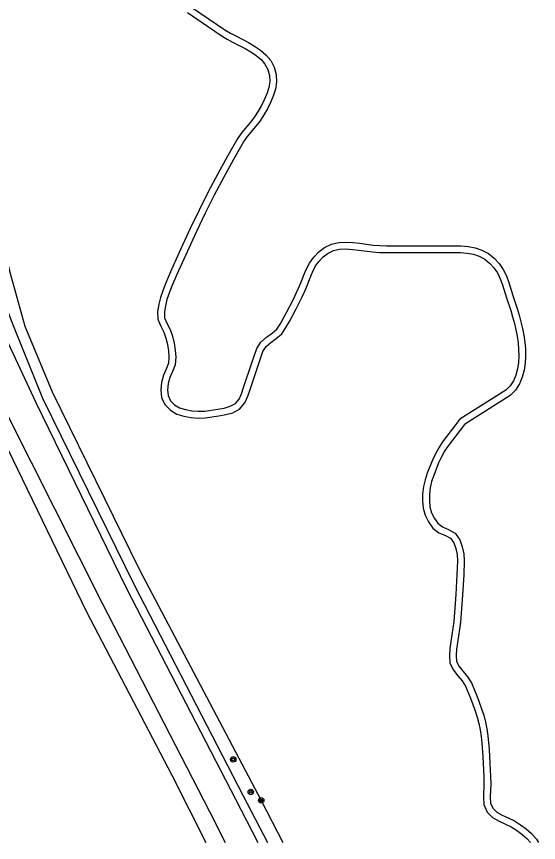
# Model space of a CAD drawing. Extents: x 124000 to 129000, y 395500 to 397503.
# Drawn here: x 128407.7 to 128484.7, y 395500 to 395621.8 of the extents above; entities that cross this region are included whole.
import ezdxf

# ---------------------------------------------------------------- set-up
doc = ezdxf.new("R2010")
doc.units = 0
for name, color, linetype in [('gg-afsc-draadraster', 7, 'Continuous'), ('gg-knt-BGT kruinlijn', 7, 'Continuous'), ('gg-knt-onverhard', 7, 'Continuous'), ('gt-symb-boom', 7, 'Continuous')]:
    doc.layers.add(name, color=color, linetype=linetype)

# ---------------------------------------------------------------- blocks, each defined once
blk = doc.blocks.new('gt0-BOOM')
at = {"layer": 'gt-symb-boom'}
for radius in [0.4, 0.2]:
    blk.add_circle((0, 0), radius, dxfattribs=at)

msp = doc.modelspace()

# ---------------------------------------------------------------- linework, layer by layer
at = {"layer": 'gg-afsc-draadraster'}
for points in [[(128385.05, 395675.98), (128396.41, 395627.27), (128404.69, 395592.09), (128406.7, 395584.12), (128408.91, 395576.14), (128412.93, 395566.45), (128425.76, 395540.29), (128443.8, 395506.21), (128447, 395500)], [(128399.68, 395573.94), (128406.34, 395558.12), (128418, 395534.01), (128430.6, 395509.92), (128435.62, 395500)]]:
    msp.add_lwpolyline(points, dxfattribs=at)
at = {"layer": 'gg-knt-BGT kruinlijn'}
msp.add_lwpolyline([(128382.76, 395675.24), (128394.22, 395628.35), (128401.97, 395595.65), (128403.34, 395588.24), (128404.98, 395581.87), (128407.3, 395576.02), (128411.53, 395565.52), (128425.04, 395537.99), (128441.12, 395506.89), (128444.74, 395500)], dxfattribs=at)
at = {"layer": 'gg-knt-onverhard'}
for points in [[(128381.3, 395674.06), (128392.31, 395627.91), (128399.69, 395595.25), (128401.81, 395587.73), (128403.39, 395581.27), (128405.44, 395575.75), (128410.54, 395564.87), (128423.89, 395537.44), (128440.01, 395506.38), (128443.29, 395500)], [(128433.49, 395623.22), (128438.45, 395619.87), (128439.28, 395619.36), (128440.15, 395618.9), (128441.94, 395617.98), (128442.82, 395617.46), (128443.68, 395616.87), (128444.51, 395616.18), (128445.2, 395615.33), (128445.7, 395614.34), (128446, 395613.28), (128446.08, 395612.18), (128445.9, 395611.09), (128445.57, 395610.09), (128445.17, 395609.13), (128444.71, 395608.21), (128444.2, 395607.32), (128443.63, 395606.45), (128443, 395605.63), (128441.72, 395604.12), (128441.18, 395603.33), (128439.7, 395600.75), (128438.26, 395598.13), (128436.87, 395595.48), (128435.53, 395592.81), (128434.23, 395590.11), (128433.39, 395588.3), (128431.34, 395583.75), (128430.55, 395581.93), (128430.2, 395581.01), (128429.89, 395580.09), (128429.65, 395579.17), (128429.51, 395578.24), (128429.53, 395577.38), (128429.87, 395576.58), (128430.36, 395575.68), (128430.7, 395574.67), (128430.93, 395573.65), (128431.09, 395572.63), (128431.18, 395571.57), (128431.08, 395570.47), (128430.7, 395569.46), (128430.31, 395568.56), (128430.06, 395567.67), (128429.98, 395566.77), (128430.06, 395565.91), (128430.42, 395565.16), (128431.01, 395564.55), (128431.76, 395564.11), (128432.64, 395563.85), (128433.57, 395563.67), (128434.51, 395563.6), (128435.46, 395563.63), (128437.4, 395563.9), (128438.35, 395564.07), (128439.24, 395564.33), (128439.99, 395564.73), (128440.53, 395565.36), (128440.89, 395566.19), (128441.21, 395567.11), (128442.47, 395570.91), (128443.14, 395572.86), (128443.76, 395573.81), (128444.59, 395574.52), (128445.4, 395575.11), (128446.09, 395575.71), (128446.6, 395576.46), (128447.55, 395578.18), (128448.46, 395579.95), (128449.33, 395581.73), (128449.7, 395582.63), (128450.05, 395583.57), (128450.45, 395584.52), (128450.93, 395585.46), (128451.55, 395586.34), (128452.3, 395587.11), (128453.17, 395587.76), (128454.16, 395588.25), (128455.24, 395588.51), (128456.31, 395588.54), (128457.34, 395588.48), (128458.35, 395588.37), (128460.33, 395588.12), (128461.3, 395588.03), (128462.28, 395588), (128473.29, 395587.99), (128474.34, 395587.92), (128475.38, 395587.72), (128476.4, 395587.38), (128477.36, 395586.86), (128478.2, 395586.18), (128478.93, 395585.39), (128479.53, 395584.5), (128480, 395583.55), (128480.37, 395582.58), (128480.97, 395580.66), (128481.6, 395578.76), (128481.89, 395577.79), (128482.15, 395576.81), (128482.38, 395575.81), (128482.57, 395574.81), (128482.71, 395573.8), (128482.81, 395572.77), (128482.83, 395571.73), (128482.76, 395570.69), (128482.61, 395569.66), (128482.35, 395568.63), (128481.94, 395567.63), (128481.35, 395566.7), (128480.56, 395565.93), (128473.83, 395561.66), (128471.39, 395558.51), (128470.87, 395557.7), (128470.41, 395556.86), (128470, 395555.97), (128469.63, 395555.06), (128469.27, 395554.14), (128468.95, 395553.23), (128468.74, 395552.31), (128468.64, 395551.37), (128468.63, 395550.42), (128468.72, 395549.5), (128468.96, 395548.62), (128469.38, 395547.8), (128469.87, 395547.07), (128470.55, 395546.56), (128471.44, 395546.18), (128472.44, 395545.62), (128473.12, 395544.66), (128473.49, 395543.62), (128473.71, 395542.58), (128473.79, 395541.52), (128473.7, 395539.48), (128473.52, 395536.48), (128473.22, 395532.48), (128473.09, 395531.47), (128472.79, 395529.49), (128472.66, 395528.52), (128472.59, 395527.57), (128472.65, 395526.7), (128473.02, 395525.94), (128473.6, 395525.21), (128474.26, 395524.43), (128474.87, 395523.54), (128475.64, 395521.62), (128476, 395520.68), (128476.34, 395519.73), (128476.65, 395518.76), (128476.92, 395517.76), (128477.12, 395516.75), (128477.25, 395515.74), (128477.44, 395513.72), (128477.56, 395511.72), (128477.67, 395509.71), (128477.69, 395508.69), (128477.63, 395506.7), (128477.67, 395505.81), (128477.99, 395505.06), (128478.59, 395504.47), (128479.37, 395504.02), (128480.26, 395503.64), (128481.22, 395503.21), (128482.1, 395502.61), (128482.92, 395501.99), (128483.7, 395501.3), (128484.43, 395500.51), (128484.74, 395500)], [(128432.92, 395622.39), (128437.91, 395619.03), (128438.79, 395618.49), (128439.68, 395618.01), (128441.45, 395617.1), (128442.29, 395616.61), (128443.08, 395616.07), (128443.79, 395615.47), (128444.36, 395614.78), (128444.77, 395613.98), (128445.01, 395613.11), (128445.07, 395612.22), (128444.92, 395611.33), (128444.63, 395610.44), (128444.26, 395609.55), (128443.83, 395608.68), (128443.34, 395607.84), (128442.82, 395607.03), (128442.23, 395606.26), (128440.92, 395604.72), (128440.33, 395603.86), (128438.82, 395601.24), (128437.38, 395598.6), (128435.98, 395595.94), (128434.63, 395593.25), (128433.32, 395590.54), (128431.65, 395586.9), (128430.43, 395584.15), (128429.63, 395582.3), (128429.26, 395581.35), (128428.93, 395580.38), (128428.67, 395579.37), (128428.51, 395578.31), (128428.53, 395577.17), (128428.97, 395576.14), (128429.44, 395575.28), (128429.74, 395574.4), (128429.95, 395573.46), (128430.1, 395572.51), (128430.18, 395571.58), (128430.09, 395570.69), (128429.77, 395569.83), (128429.36, 395568.9), (128429.07, 395567.86), (128428.97, 395566.77), (128429.09, 395565.64), (128429.59, 395564.58), (128430.39, 395563.75), (128431.36, 395563.19), (128432.4, 395562.87), (128433.44, 395562.68), (128434.49, 395562.59), (128435.54, 395562.63), (128437.56, 395562.92), (128438.58, 395563.1), (128439.62, 395563.39), (128440.62, 395563.93), (128441.39, 395564.82), (128441.82, 395565.83), (128442.16, 395566.79), (128443.73, 395571.53), (128444.05, 395572.42), (128444.52, 395573.15), (128445.21, 395573.74), (128446.02, 395574.32), (128446.84, 395575.04), (128447.45, 395575.93), (128447.96, 395576.83), (128448.9, 395578.61), (128449.81, 395580.4), (128450.25, 395581.32), (128450.63, 395582.27), (128450.98, 395583.2), (128451.36, 395584.1), (128451.79, 395584.94), (128452.32, 395585.7), (128452.96, 395586.36), (128453.7, 395586.9), (128454.5, 395587.3), (128455.37, 395587.51), (128456.29, 395587.54), (128457.26, 395587.48), (128458.24, 395587.37), (128460.23, 395587.12), (128461.25, 395587.03), (128462.27, 395587), (128473.25, 395586.99), (128474.21, 395586.92), (128475.13, 395586.75), (128476, 395586.46), (128476.8, 395586.02), (128477.52, 395585.45), (128478.15, 395584.77), (128478.67, 395584), (128479.08, 395583.15), (128479.42, 395582.25), (128480.01, 395580.35), (128480.64, 395578.46), (128480.92, 395577.52), (128481.18, 395576.56), (128481.4, 395575.61), (128481.58, 395574.65), (128481.72, 395573.68), (128481.81, 395572.72), (128481.83, 395571.75), (128481.77, 395570.8), (128481.63, 395569.85), (128481.4, 395568.94), (128481.05, 395568.09), (128480.57, 395567.33), (128479.93, 395566.71), (128473.14, 395562.42), (128470.57, 395559.09), (128470.01, 395558.21), (128469.52, 395557.3), (128469.09, 395556.37), (128468.7, 395555.43), (128468.33, 395554.49), (128467.99, 395553.51), (128467.76, 395552.48), (128467.64, 395551.43), (128467.63, 395550.38), (128467.73, 395549.31), (128468.03, 395548.26), (128468.51, 395547.3), (128469.13, 395546.37), (128470.05, 395545.69), (128471, 395545.28), (128471.75, 395544.86), (128472.22, 395544.19), (128472.53, 395543.35), (128472.72, 395542.44), (128472.79, 395541.5), (128472.7, 395539.54), (128472.52, 395536.55), (128472.22, 395532.58), (128472.1, 395531.6), (128471.8, 395529.63), (128471.66, 395528.62), (128471.59, 395527.57), (128471.66, 395526.44), (128472.17, 395525.41), (128472.83, 395524.57), (128473.46, 395523.82), (128473.98, 395523.06), (128474.71, 395521.26), (128475.06, 395520.34), (128475.4, 395519.41), (128475.69, 395518.48), (128475.94, 395517.54), (128476.13, 395516.59), (128476.26, 395515.62), (128476.36, 395514.64), (128476.51, 395512.66), (128476.67, 395509.68), (128476.68, 395508.7), (128476.63, 395506.69), (128476.68, 395505.58), (128477.15, 395504.49), (128477.97, 395503.67), (128478.92, 395503.12), (128479.87, 395502.72), (128480.73, 395502.33), (128481.51, 395501.8), (128482.28, 395501.21), (128483, 395500.59), (128483.54, 395500)], [(128401.41, 395574.26), (128406.33, 395563.03), (128420.32, 395535.31), (128436.19, 395504.55), (128438.5, 395500)]]:
    msp.add_lwpolyline(points, dxfattribs=at)

# ---------------------------------------------------------------- block references
at = {"layer": 'gt-symb-boom'}
for p in [(128439.67, 395512.24), (128442.26, 395507.45), (128443.8, 395506.21)]:
    msp.add_blockref('gt0-BOOM', p, dxfattribs=at)

doc.saveas('drawing.dxf')
